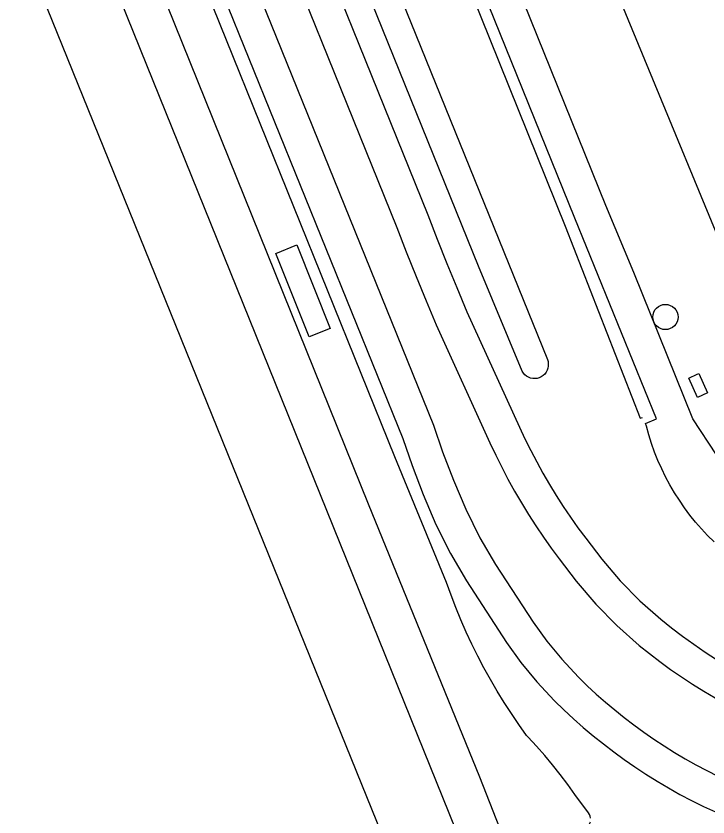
# Model space of a CAD drawing. Extents: x 122462 to 123306, y 485548 to 486417.
# Drawn here: x 122967.01 to 122997.65, y 485682.51 to 485717.98 of the extents above; entities that cross this region are included whole.
import ezdxf

# ---------------------------------------------------------------- set-up
doc = ezdxf.new("R2010")
doc.units = 0
for name, color, linetype in [('Level 1', 7, 'Continuous'), ('Level 17', 7, 'Continuous'), ('Level 37', 7, 'Continuous'), ('Level 40', 7, 'Continuous'), ('Level 44', 7, 'Continuous'), ('Level 53', 7, 'Continuous')]:
    doc.layers.add(name, color=color, linetype=linetype)

msp = doc.modelspace()

# ---------------------------------------------------------------- linework, layer by layer
at = {"layer": 'Level 1'}
msp.add_lwpolyline([(122971.561, 485673.585), (122971.607, 485673.468), (122980.391, 485677.03), (122980.328, 485677.287), (122983.612, 485678.633), (122982.705, 485680.846), (122983.456, 485681.15), (122967.006, 485721.732)], dxfattribs=at)
at = {"layer": 'Level 17'}
for points in [[(122988.933, 485730.615), (122992.07, 485722.779), (123001.2, 485700.659), (123009.132, 485697.202)], [(122998.026, 485698.553), (122996.976, 485700.138), (122994.361, 485706.628), (122993.133, 485709.596), (122985.238, 485729.118)], [(122983.393, 485728.371), (122991.327, 485708.678), (122994.64, 485700.173), (122994.757, 485700.209)], [(122997.918, 485694.69), (122997.634, 485694.973), (122997.361, 485695.267), (122997.098, 485695.57), (122996.847, 485695.882), (122996.608, 485696.204), (122996.381, 485696.535), (122996.166, 485696.873), (122995.964, 485697.219), (122995.775, 485697.573), (122995.599, 485697.933), (122995.436, 485698.299), (122995.287, 485698.671), (122995.151, 485699.049), (122995.03, 485699.431), (122994.923, 485699.817), (122994.883, 485699.935), (122995.363, 485700.143), (122991.755, 485709.035), (122983.85, 485728.556)], [(122980.626, 485727.25), (122990.536, 485702.77), (122990.565, 485702.676), (122990.579, 485702.579), (122990.578, 485702.48), (122990.56, 485702.384), (122990.528, 485702.291), (122990.481, 485702.204), (122990.421, 485702.126), (122990.35, 485702.059), (122990.268, 485702.004), (122990.179, 485701.962), (122990.085, 485701.935), (122989.987, 485701.923)], [(122989.987, 485701.923), (122989.889, 485701.928), (122989.792, 485701.947), (122989.7, 485701.982), (122989.615, 485702.031), (122989.539, 485702.093), (122989.473, 485702.166), (122989.42, 485702.249), (122987.486, 485706.908), (122979.981, 485725.44), (122979.375, 485726.743)], [(122992.445, 485682.458), (122992.431, 485682.543), (122992.402, 485682.624), (122992.36, 485682.699), (122991.752, 485683.506), (122991.436, 485683.952), (122991.109, 485684.389), (122990.769, 485684.817), (122990.418, 485685.235), (122990.055, 485685.643), (122989.682, 485686.042), (122989.62, 485686.125), (122989.276, 485686.604), (122988.943, 485687.091), (122988.622, 485687.585), (122988.312, 485688.087), (122988.014, 485688.596), (122987.728, 485689.112), (122987.453, 485689.634), (122987.192, 485690.163), (122986.942, 485690.697), (122986.705, 485691.238), (122986.481, 485691.783), (122986.27, 485692.334), (122986.071, 485692.889), (122983.779, 485698.467), (122973.346, 485724.3)], [(122992.428, 485682.287), (122992.403, 485682.217), (122992.367, 485682.152), (122992.322, 485682.093), (122992.268, 485682.041), (122992.207, 485681.998), (122989.706, 485680.332), (122989.634, 485680.288), (122989.555, 485680.258), (122989.472, 485680.242), (122989.387, 485680.241), (122989.304, 485680.255), (122989.224, 485680.284), (122989.151, 485680.326), (122989.087, 485680.38), (122989.033, 485680.445), (122988.991, 485680.519), (122988.73, 485681.261), (122987.548, 485684.275), (122982.619, 485696.361), (122971.626, 485723.603)], [(122969.925, 485722.914), (122987.049, 485680.545)]]:
    msp.add_lwpolyline(points, dxfattribs=at)
at = {"layer": 'Level 37'}
for points in [[(122978.32, 485726.316), (122985.241, 485709.177), (122985.657, 485708.098), (122986.085, 485707.023), (122986.525, 485705.953), (122986.977, 485704.888), (122989.305, 485699.777), (122989.546, 485699.256), (122989.8, 485698.742), (122990.065, 485698.233), (122990.342, 485697.731), (122990.63, 485697.235), (122990.929, 485696.745), (122991.239, 485696.263), (122991.56, 485695.787), (122991.892, 485695.32), (122992.235, 485694.86), (122992.949, 485693.93), (122993.763, 485692.972), (122994.632, 485692.087), (122995.558, 485691.266), (122996.034, 485690.885), (122996.52, 485690.516), (122997.016, 485690.16), (122997.521, 485689.817), (122998.034, 485689.487)], [(122976.949, 485725.76), (122983.87, 485708.618), (122984.289, 485707.532), (122984.72, 485706.45), (122985.163, 485705.374), (122985.618, 485704.302), (122987.995, 485699.083), (122988.248, 485698.538), (122988.514, 485698), (122988.792, 485697.467), (122989.082, 485696.941), (122989.384, 485696.422), (122989.697, 485695.91), (122990.022, 485695.405), (122990.359, 485694.907), (122990.707, 485694.418), (122991.065, 485693.936), (122991.817, 485692.958), (122992.686, 485691.934), (122993.615, 485690.989), (122994.604, 485690.112), (122995.06, 485689.745), (122995.524, 485689.39), (122995.996, 485689.046), (122996.477, 485688.713), (122996.965, 485688.391), (122997.461, 485688.08), (122997.963, 485687.782)], [(122975.277, 485725.082), (122985.493, 485699.859), (122985.897, 485698.685), (122986.376, 485697.425), (122986.927, 485696.137), (122987.552, 485694.876), (122988.247, 485693.698), (122989.911, 485691.136), (122990.514, 485690.303), (122991.171, 485689.501), (122991.917, 485688.702), (122992.304, 485688.325), (122992.7, 485687.957), (122993.106, 485687.599), (122993.52, 485687.251), (122993.942, 485686.913), (122994.372, 485686.585), (122994.811, 485686.269), (122995.257, 485685.963), (122995.711, 485685.66), (122996.172, 485685.368), (122996.641, 485685.089), (122997.117, 485684.822), (122997.6, 485684.568), (122998.089, 485684.326)], [(122973.907, 485724.528), (122984.131, 485699.279), (122984.545, 485698.076), (122985.035, 485696.785), (122985.601, 485695.465), (122986.24, 485694.173), (122986.953, 485692.966), (122988.722, 485690.241), (122989.364, 485689.356), (122990.063, 485688.503), (122990.858, 485687.652), (122991.27, 485687.25), (122991.693, 485686.858), (122992.125, 485686.476), (122992.566, 485686.105), (122993.016, 485685.745), (122993.475, 485685.396), (122993.942, 485685.059), (122994.417, 485684.733), (122994.902, 485684.408), (122995.396, 485684.097), (122995.898, 485683.798), (122996.407, 485683.512), (122996.924, 485683.24), (122997.447, 485682.981), (122997.978, 485682.736)]]:
    msp.add_lwpolyline(points, dxfattribs=at)
at = {"layer": 'Level 40'}
msp.add_lwpolyline([(122997.181, 485701.09), (122996.8, 485701.95), (122997.173, 485702.116), (122997.251, 485702.15), (122997.632, 485701.29), (122997.181, 485701.09)], dxfattribs=at)
at = {"layer": 'Level 44'}
msp.add_lwpolyline([(122979.989, 485703.771), (122978.51, 485707.468), (122979.445, 485707.843), (122980.924, 485704.146), (122979.989, 485703.771)], dxfattribs=at)
at = {"layer": 'Level 53'}
msp.add_circle((122995.764, 485704.652), 0.56, dxfattribs=at)

doc.saveas('drawing.dxf')
